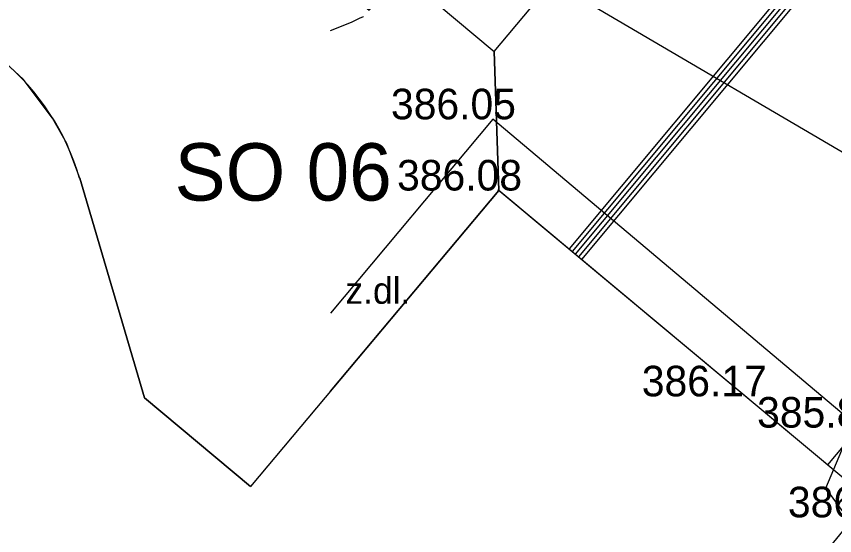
# Model space of a CAD drawing. Extents: x -438233 to -437334, y -1133133 to -1132623.
# Drawn here: x -437578.34 to -437558.26, y -1132717.93 to -1132705.19 of the extents above; entities that cross this region are included whole.
import ezdxf

# ---------------------------------------------------------------- set-up
doc = ezdxf.new("R2010")
doc.units = 0
for name, color, linetype in [('Vrstva 1', 7, 'Continuous'), ('Vrstva 10', 7, 'Continuous'), ('Vrstva 11', 7, 'Continuous'), ('Vrstva 15', 7, 'Continuous'), ('Vrstva 3', 7, 'Continuous'), ('Vrstva 40', 7, 'Continuous'), ('Vrstva 5', 7, 'Continuous'), ('Vrstva 50', 7, 'Continuous'), ('Vrstva 52', 7, 'Continuous'), ('Vrstva 55', 7, 'Continuous')]:
    doc.layers.add(name, color=color, linetype=linetype)

msp = doc.modelspace()

# ---------------------------------------------------------------- linework, layer by layer
at = {"layer": 'Vrstva 1'}
for p, q in [((-437569.817, -1132705.191), (-437569.817, -1132705.191)), ((-437566.646, -1132707.716), (-437566.646, -1132707.716)), ((-437576.786, -1132709.161), (-437575.196, -1132714.549)), ((-437566.496, -1132709.463), (-437566.496, -1132709.463)), ((-437575.196, -1132714.549), (-437572.597, -1132716.726)), ((-437560.489, -1132714.512), (-437560.489, -1132714.512))]:
    msp.add_line(p, q, dxfattribs=at)
msp.add_arc((-437582.541, -1132710.86), 6, 16.4456, 50.0448, dxfattribs=at)
at = {"layer": 'Vrstva 10'}
msp.add_arc((-437574.319, -1132713.831), 20.05, 20.4315, 44.1439, dxfattribs=at)
at = {"layer": 'Vrstva 11'}
msp.add_line((-437558.424, -1132716.196), (-437557.659, -1132715.279), dxfattribs=at)
msp.add_lwpolyline([(-437557.659, -1132715.279), (-437566.646, -1132707.716), (-437570.63, -1132712.468)], dxfattribs=at)
msp.add_arc((-437573.433, -1132697.787), 8.24, 289.8855, 296.0281, dxfattribs=at)
at = {"layer": 'Vrstva 15'}
for p, q in [((-437558.412, -1132703.269), (-437564.776, -1132710.897)), ((-437558.592, -1132703.641), (-437564.7, -1132710.962)), ((-437558.516, -1132703.705), (-437564.623, -1132711.026)), ((-437558.439, -1132703.769), (-437564.546, -1132711.09)), ((-437558.362, -1132703.833), (-437564.469, -1132711.154))]:
    msp.add_line(p, q, dxfattribs=at)
at = {"layer": 'Vrstva 5'}
for p, q in [((-437570.63, -1132714.385), (-437566.496, -1132709.463)), ((-437566.521, -1132709.442), (-437546.59, -1132726.069))]:
    msp.add_line(p, q, dxfattribs=at)
at = {"layer": 'Vrstva 50'}
for points in [[(-437546.59, -1132726.069), (-437566.496, -1132709.463), (-437566.611, -1132706.053), (-437562.115, -1132700.687), (-437566.673, -1132696.803), (-437567.998, -1132698.368), (-437574.131, -1132693.229), (-437576.186, -1132695.682), (-437578.486, -1132693.756)], [(-437584.767, -1132696.582), (-437576.335, -1132703.646), (-437574.265, -1132701.195), (-437569.678, -1132705.037), (-437568.913, -1132704.124), (-437566.611, -1132706.053), (-437566.496, -1132709.463), (-437572.597, -1132716.726), (-437575.196, -1132714.549), (-437576.786, -1132709.161), (-437577.099, -1132708.313), (-437577.449, -1132707.688), (-437578.17, -1132706.734), (-437578.688, -1132706.261)]]:
    msp.add_lwpolyline(points, dxfattribs=at)
at = {"layer": 'Vrstva 52'}
msp.add_lwpolyline([(-437564.536, -1132731.465), (-437564.537, -1132731.596), (-437564.67, -1132731.596), (-437564.67, -1132731.345), (-437564.61, -1132731.282), (-437565.271, -1132728.076), (-437564.271, -1132725.376), (-437559.288, -1132719.389), (-437558.608, -1132718.497), (-437557.865, -1132717.588), (-437558.47, -1132716.764), (-437557.529, -1132714.531), (-437557.049, -1132713.297), (-437555.3, -1132708.303), (-437552.102, -1132703.844), (-437545.348, -1132697.51), (-437535.351, -1132688.173), (-437531.382, -1132684.064), (-437525.597, -1132678.61), (-437519.639, -1132673.141)], dxfattribs=at)
at = {"layer": 'Vrstva 55'}
msp.add_lwpolyline([(-437504.562, -1132766.353), (-437512.537, -1132750.532), (-437518.979, -1132739.405), (-437550.873, -1132712.74), (-437570.63, -1132701.153)], dxfattribs=at)

# ---------------------------------------------------------------- texts
at = {"layer": 'Vrstva 1'}
msp.add_text('SO 06 ', height=1.4063, dxfattribs=at).set_placement((-437574.457, -1132709.71))
at = {"layer": 'Vrstva 3'}
for s, p in [('386.05 ', (-437569.146, -1132707.716)), ('386.08 ', (-437568.996, -1132709.463)), ('386.17 ', (-437562.989, -1132714.512)), ('385.87 ', (-437560.159, -1132715.279)), ('386.04 ', (-437559.403, -1132717.48))]:
    msp.add_text(s, height=0.75, dxfattribs=at).set_placement(p)
at = {"layer": 'Vrstva 40'}
msp.add_text('z.dl.', height=0.65, dxfattribs=at).set_placement((-437570.263, -1132712.242))

doc.saveas('drawing.dxf')
